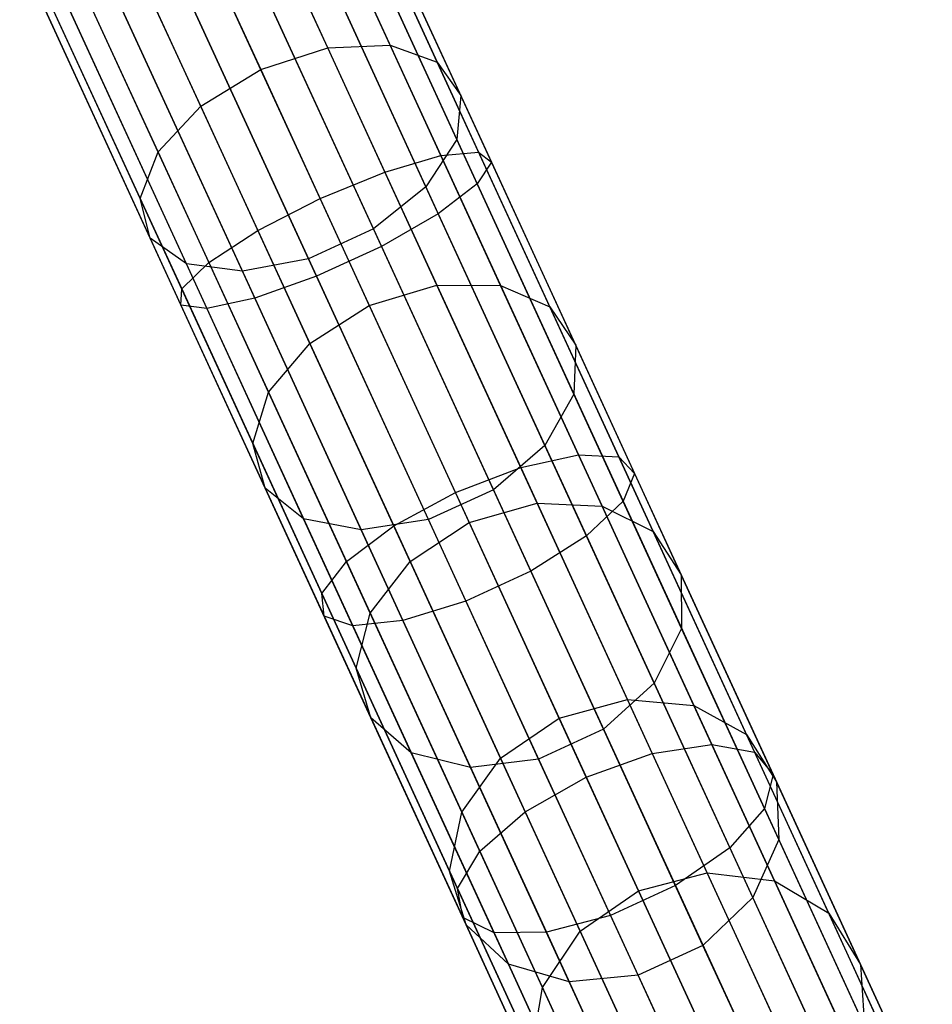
# Model space of a CAD drawing. Extents: x -189 to 189, y -189 to 189.
# Tile 328 of 591: x 70.32 to 75.63, y -161.26 to -155.53. Entities that reach past the tile are written whole.
import ezdxf

# ---------------------------------------------------------------- set-up
doc = ezdxf.new("R2010")
doc.units = 0
doc.header["$LTSCALE"] = 25.4
doc.layers.get('0').update_dxf_attribs({"linetype": 'CONTINUOUS'})

# ---------------------------------------------------------------- blocks, each defined once
blk = doc.blocks.new('CAMELEON-KENAI-C-12244_STL')
at = {"color": 0}
for p, q in [((72.4733, -155.6833, -155.4502), (71.7845, -154.1861, -156.4614)), ((72.4733, -155.6833, -155.4502), (71.7845, -154.1861, -156.4614)), ((72.11, -155.6984, -155.2485), (71.4299, -154.2202, -156.2469)), ((72.11, -155.6984, -155.2485), (71.4299, -154.2202, -156.2469)), ((72.7472, -155.7812, -155.7473), (72.0456, -154.2561, -156.7774)), ((72.7472, -155.7812, -155.7473), (72.0456, -154.2561, -156.7774)), ((71.043, -154.3525, -156.1711), (71.7201, -155.824, -155.1772)), ((71.043, -154.3525, -156.1711), (71.7201, -155.824, -155.1772)), ((72.8844, -155.9753, -156.0885), (72.168, -154.4182, -157.1402)), ((72.8844, -155.9753, -156.0885), (72.168, -154.4182, -157.1402)), ((72.1549, -154.4937, -9.9124), (72.9884, -156.3055, -10.2216)), ((72.1549, -154.4937, -9.9124), (72.9884, -156.3055, -10.2216)), ((71.371, -156.0384, -155.2485), (70.6909, -154.5602, -156.2469)), ((71.371, -156.0384, -155.2485), (70.6909, -154.5602, -156.2469)), ((71.9506, -154.5471, -10.2707), (72.7689, -156.3257, -10.5742)), ((71.9506, -154.5471, -10.2707), (72.7689, -156.3257, -10.5742)), ((72.212, -154.5139, -9.5011), (73.0631, -156.3638, -9.8167)), ((72.212, -154.5139, -9.5011), (73.0631, -156.3638, -9.8167)), ((72.1122, -154.6044, -9.1077), (72.98, -156.4907, -9.4296)), ((72.1122, -154.6044, -9.1077), (72.98, -156.4907, -9.4296)), ((71.6345, -154.6649, -10.5138), (72.4425, -156.4211, -10.8135)), ((71.6345, -154.6649, -10.5138), (72.4425, -156.4211, -10.8135)), ((72.861, -156.232, -156.4148), (72.1305, -154.6442, -157.4872)), ((72.861, -156.232, -156.4148), (72.1305, -154.6442, -157.4872)), ((71.8727, -154.7495, -8.8003), (72.7536, -156.6641, -9.127)), ((71.8727, -154.7495, -8.8003), (72.7536, -156.6641, -9.127)), ((71.1231, -156.3045, -155.4502), (70.4343, -154.8073, -156.4614)), ((71.1231, -156.3045, -155.4502), (70.4343, -154.8073, -156.4614)), ((72.0656, -156.5751, -10.8981), (71.2613, -154.8269, -10.5998)), ((72.0656, -156.5751, -10.8981), (71.2613, -154.8269, -10.5998)), ((72.6812, -156.5069, -156.6698), (71.9397, -154.8952, -157.7584)), ((72.6812, -156.5069, -156.6698), (71.9397, -154.8952, -157.7584)), ((71.5348, -154.924, -8.632), (72.4229, -156.8542, -8.9614)), ((71.5348, -154.924, -8.632), (72.4229, -156.8542, -8.9614)), ((70.8955, -155.0049, -10.5138), (71.7035, -156.7611, -10.8135)), ((70.8955, -155.0049, -10.5138), (71.7035, -156.7611, -10.8135)), ((71.0192, -156.5762, -155.7473), (70.3176, -155.0511, -156.7774)), ((71.0192, -156.5762, -155.7473), (70.3176, -155.0511, -156.7774)), ((71.1571, -155.0977, -8.632), (72.0451, -157.028, -8.9614)), ((71.1571, -155.0977, -8.632), (72.0451, -157.028, -8.9614)), ((72.376, -156.7524, -156.8094), (71.6285, -155.1277, -157.9068)), ((72.376, -156.7524, -156.8094), (71.6285, -155.1277, -157.9068)), ((70.6003, -155.1683, -10.2707), (71.4187, -156.9469, -10.5742)), ((70.6003, -155.1683, -10.2707), (71.4187, -156.9469, -10.5742)), ((71.0774, -156.8066, -156.0885), (70.361, -155.2495, -157.1402)), ((71.0774, -156.8066, -156.0885), (70.361, -155.2495, -157.1402)), ((70.8047, -155.2408, -8.8003), (71.6856, -157.1555, -9.127)), ((70.8047, -155.2408, -8.8003), (71.6856, -157.1555, -9.127)), ((70.4269, -155.2887, -9.9124), (71.2604, -157.1005, -10.2216)), ((70.4269, -155.2887, -9.9124), (71.2604, -157.1005, -10.2216)), ((71.9983, -156.9262, -156.8094), (71.2508, -155.3015, -157.9068)), ((71.9983, -156.9262, -156.8094), (71.2508, -155.3015, -157.9068)), ((70.4051, -155.3453, -9.5011), (71.2561, -157.1951, -9.8167)), ((70.4051, -155.3453, -9.5011), (71.2561, -157.1951, -9.8167)), ((70.5387, -155.3283, -9.1077), (71.4065, -157.2146, -9.4296)), ((70.5387, -155.3283, -9.1077), (71.4065, -157.2146, -9.4296)), ((71.2875, -156.9559, -156.4148), (70.557, -155.3682, -157.4872)), ((71.2875, -156.9559, -156.4148), (70.557, -155.3682, -157.4872)), ((71.6133, -156.9982, -156.6698), (70.8718, -155.3865, -157.7584)), ((71.6133, -156.9982, -156.6698), (70.8718, -155.3865, -157.7584)), ((71.7201, -155.824, -155.1772), (72.11, -155.6984, -155.2485)), ((71.7201, -155.824, -155.1772), (72.11, -155.6984, -155.2485)), ((72.11, -155.6984, -155.2485), (72.4733, -155.6833, -155.4502)), ((72.11, -155.6984, -155.2485), (72.4733, -155.6833, -155.4502)), ((72.745, -157.0787, -154.0925), (72.11, -155.6984, -155.2485)), ((72.745, -157.0787, -154.0925), (72.11, -155.6984, -155.2485)), ((72.4733, -155.6833, -155.4502), (72.7472, -155.7812, -155.7473)), ((73.1165, -157.0812, -154.2793), (72.4733, -155.6833, -155.4502)), ((73.1165, -157.0812, -154.2793), (72.4733, -155.6833, -155.4502)), ((72.4733, -155.6833, -155.4502), (72.7472, -155.7812, -155.7473)), ((72.7472, -155.7812, -155.7473), (72.8844, -155.9753, -156.0885)), ((73.4024, -157.2051, -154.5547), (72.7472, -155.7812, -155.7473)), ((73.4024, -157.2051, -154.5547), (72.7472, -155.7812, -155.7473)), ((72.7472, -155.7812, -155.7473), (72.8844, -155.9753, -156.0885)), ((71.371, -156.0384, -155.2485), (71.7201, -155.824, -155.1772)), ((71.371, -156.0384, -155.2485), (71.7201, -155.824, -155.1772)), ((71.7201, -155.824, -155.1772), (72.3522, -157.198, -154.0264)), ((71.7201, -155.824, -155.1772), (72.3522, -157.198, -154.0264)), ((72.8844, -155.9753, -156.0885), (72.861, -156.232, -156.4148)), ((72.8844, -155.9753, -156.0885), (72.861, -156.232, -156.4148)), ((73.5532, -157.4291, -154.8708), (72.8844, -155.9753, -156.0885)), ((73.5532, -157.4291, -154.8708), (72.8844, -155.9753, -156.0885)), ((71.1231, -156.3045, -155.4502), (71.371, -156.0384, -155.2485)), ((71.1231, -156.3045, -155.4502), (71.371, -156.0384, -155.2485)), ((72.006, -157.4187, -154.0925), (71.371, -156.0384, -155.2485)), ((72.006, -157.4187, -154.0925), (71.371, -156.0384, -155.2485)), ((72.861, -156.232, -156.4148), (72.6812, -156.5069, -156.6698)), ((72.861, -156.232, -156.4148), (72.6812, -156.5069, -156.6698)), ((73.5431, -157.7144, -155.1732), (72.861, -156.232, -156.4148)), ((73.5431, -157.7144, -155.1732), (72.861, -156.232, -156.4148)), ((71.0192, -156.5762, -155.7473), (71.1231, -156.3045, -155.4502)), ((71.0192, -156.5762, -155.7473), (71.1231, -156.3045, -155.4502)), ((71.7662, -157.7024, -154.2793), (71.1231, -156.3045, -155.4502)), ((71.7662, -157.7024, -154.2793), (71.1231, -156.3045, -155.4502)), ((72.4425, -156.4211, -10.8135), (72.7689, -156.3257, -10.5742)), ((72.4425, -156.4211, -10.8135), (72.7689, -156.3257, -10.5742)), ((72.7689, -156.3257, -10.5742), (72.9884, -156.3055, -10.2216)), ((72.7689, -156.3257, -10.5742), (72.9884, -156.3055, -10.2216)), ((72.7689, -156.3257, -10.5742), (73.5699, -158.0668, -11.0766)), ((72.7689, -156.3257, -10.5742), (73.5699, -158.0668, -11.0766)), ((72.9884, -156.3055, -10.2216), (73.8044, -158.079, -10.7333)), ((72.9884, -156.3055, -10.2216), (73.8044, -158.079, -10.7333)), ((72.9884, -156.3055, -10.2216), (73.0631, -156.3638, -9.8167)), ((72.9884, -156.3055, -10.2216), (73.0631, -156.3638, -9.8167)), ((73.0631, -156.3638, -9.8167), (72.98, -156.4907, -9.4296)), ((73.0631, -156.3638, -9.8167), (72.98, -156.4907, -9.4296)), ((73.0631, -156.3638, -9.8167), (73.8962, -158.1746, -10.3392)), ((73.0631, -156.3638, -9.8167), (73.8962, -158.1746, -10.3392)), ((72.0656, -156.5751, -10.8981), (72.4425, -156.4211, -10.8135)), ((72.0656, -156.5751, -10.8981), (72.4425, -156.4211, -10.8135)), ((72.4425, -156.4211, -10.8135), (73.2334, -158.1402, -11.3095)), ((72.4425, -156.4211, -10.8135), (73.2334, -158.1402, -11.3095)), ((72.6812, -156.5069, -156.6698), (72.376, -156.7524, -156.8094)), ((72.6812, -156.5069, -156.6698), (72.376, -156.7524, -156.8094)), ((73.3735, -158.0117, -155.4095), (72.6812, -156.5069, -156.6698)), ((73.3735, -158.0117, -155.4095), (72.6812, -156.5069, -156.6698)), ((72.98, -156.4907, -9.4296), (72.7536, -156.6641, -9.127)), ((72.98, -156.4907, -9.4296), (72.7536, -156.6641, -9.127)), ((72.98, -156.4907, -9.4296), (73.8295, -158.3371, -9.9623)), ((72.98, -156.4907, -9.4296), (73.8295, -158.3371, -9.9623)), ((71.0774, -156.8066, -156.0885), (71.0192, -156.5762, -155.7473)), ((71.6743, -158.0002, -154.5547), (71.0192, -156.5762, -155.7473)), ((71.0774, -156.8066, -156.0885), (71.0192, -156.5762, -155.7473)), ((71.6743, -158.0002, -154.5547), (71.0192, -156.5762, -155.7473)), ((71.7035, -156.7611, -10.8135), (72.0656, -156.5751, -10.8981)), ((71.7035, -156.7611, -10.8135), (72.0656, -156.5751, -10.8981)), ((72.8529, -158.2864, -11.3919), (72.0656, -156.5751, -10.8981)), ((72.8529, -158.2864, -11.3919), (72.0656, -156.5751, -10.8981)), ((72.7536, -156.6641, -9.127), (72.4229, -156.8542, -8.9614)), ((72.7536, -156.6641, -9.127), (72.4229, -156.8542, -8.9614)), ((72.7536, -156.6641, -9.127), (73.6159, -158.5384, -9.6678)), ((72.7536, -156.6641, -9.127), (73.6159, -158.5384, -9.6678)), ((71.4187, -156.9469, -10.5742), (71.7035, -156.7611, -10.8135)), ((71.4187, -156.9469, -10.5742), (71.7035, -156.7611, -10.8135)), ((71.7035, -156.7611, -10.8135), (72.4944, -158.4802, -11.3095)), ((71.7035, -156.7611, -10.8135), (72.4944, -158.4802, -11.3095)), ((72.376, -156.7524, -156.8094), (71.9983, -156.9262, -156.8094)), ((72.376, -156.7524, -156.8094), (71.9983, -156.9262, -156.8094)), ((73.074, -158.2695, -155.5388), (72.376, -156.7524, -156.8094)), ((73.074, -158.2695, -155.5388), (72.376, -156.7524, -156.8094)), ((71.2875, -156.9559, -156.4148), (71.0774, -156.8066, -156.0885)), ((71.7463, -158.2605, -154.8708), (71.0774, -156.8066, -156.0885)), ((71.2875, -156.9559, -156.4148), (71.0774, -156.8066, -156.0885)), ((71.7463, -158.2605, -154.8708), (71.0774, -156.8066, -156.0885)), ((72.4229, -156.8542, -8.9614), (72.0451, -157.028, -8.9614)), ((72.4229, -156.8542, -8.9614), (72.0451, -157.028, -8.9614)), ((72.4229, -156.8542, -8.9614), (73.2922, -158.7437, -9.5066)), ((72.4229, -156.8542, -8.9614), (73.2922, -158.7437, -9.5066)), ((71.2604, -157.1005, -10.2216), (71.4187, -156.9469, -10.5742)), ((71.2604, -157.1005, -10.2216), (71.4187, -156.9469, -10.5742)), ((71.6133, -156.9982, -156.6698), (71.2875, -156.9559, -156.4148)), ((71.9695, -158.4383, -155.1732), (71.2875, -156.9559, -156.4148)), ((71.6133, -156.9982, -156.6698), (71.2875, -156.9559, -156.4148)), ((71.9695, -158.4383, -155.1732), (71.2875, -156.9559, -156.4148)), ((71.4187, -156.9469, -10.5742), (72.2197, -158.6881, -11.0766)), ((71.4187, -156.9469, -10.5742), (72.2197, -158.6881, -11.0766)), ((71.9983, -156.9262, -156.8094), (71.6133, -156.9982, -156.6698)), ((71.9983, -156.9262, -156.8094), (71.6133, -156.9982, -156.6698)), ((72.6962, -158.4433, -155.5388), (71.9983, -156.9262, -156.8094)), ((72.6962, -158.4433, -155.5388), (71.9983, -156.9262, -156.8094)), ((72.3056, -158.503, -155.4095), (71.6133, -156.9982, -156.6698)), ((72.3056, -158.503, -155.4095), (71.6133, -156.9982, -156.6698)), ((72.0451, -157.028, -8.9614), (71.6856, -157.1555, -9.127)), ((72.0451, -157.028, -8.9614), (71.6856, -157.1555, -9.127)), ((72.0451, -157.028, -8.9614), (72.9144, -158.9175, -9.5066)), ((72.0451, -157.028, -8.9614), (72.9144, -158.9175, -9.5066)), ((72.3522, -157.198, -154.0264), (72.745, -157.0787, -154.0925)), ((72.3522, -157.198, -154.0264), (72.745, -157.0787, -154.0925)), ((72.745, -157.0787, -154.0925), (73.1165, -157.0812, -154.2793)), ((73.3286, -158.3471, -152.7905), (72.745, -157.0787, -154.0925)), ((73.3286, -158.3471, -152.7905), (72.745, -157.0787, -154.0925)), ((72.745, -157.0787, -154.0925), (73.1165, -157.0812, -154.2793)), ((73.1165, -157.0812, -154.2793), (73.4024, -157.2051, -154.5547)), ((73.7075, -158.3658, -152.9607), (73.1165, -157.0812, -154.2793)), ((73.7075, -158.3658, -152.9607), (73.1165, -157.0812, -154.2793)), ((73.1165, -157.0812, -154.2793), (73.4024, -157.2051, -154.5547)), ((71.2561, -157.1951, -9.8167), (71.2604, -157.1005, -10.2216)), ((71.2561, -157.1951, -9.8167), (71.2604, -157.1005, -10.2216)), ((71.2604, -157.1005, -10.2216), (72.0764, -158.874, -10.7333)), ((71.2604, -157.1005, -10.2216), (72.0764, -158.874, -10.7333)), ((71.4065, -157.2146, -9.4296), (71.2561, -157.1951, -9.8167)), ((71.2561, -157.1951, -9.8167), (72.0892, -159.0059, -10.3392)), ((71.2561, -157.1951, -9.8167), (72.0892, -159.0059, -10.3392)), ((71.4065, -157.2146, -9.4296), (71.2561, -157.1951, -9.8167)), ((71.6856, -157.1555, -9.127), (71.4065, -157.2146, -9.4296)), ((71.6856, -157.1555, -9.127), (71.4065, -157.2146, -9.4296)), ((71.6856, -157.1555, -9.127), (72.5479, -159.0297, -9.6678)), ((71.6856, -157.1555, -9.127), (72.5479, -159.0297, -9.6678)), ((71.4065, -157.2146, -9.4296), (72.256, -159.061, -9.9623)), ((71.4065, -157.2146, -9.4296), (72.256, -159.061, -9.9623)), ((72.006, -157.4187, -154.0925), (72.3522, -157.198, -154.0264)), ((72.006, -157.4187, -154.0925), (72.3522, -157.198, -154.0264)), ((72.3522, -157.198, -154.0264), (72.9331, -158.4607, -152.7303)), ((72.3522, -157.198, -154.0264), (72.9331, -158.4607, -152.7303)), ((73.4024, -157.2051, -154.5547), (73.5532, -157.4291, -154.8708)), ((74.0044, -158.5137, -153.2114), (73.4024, -157.2051, -154.5547)), ((74.0044, -158.5137, -153.2114), (73.4024, -157.2051, -154.5547)), ((73.4024, -157.2051, -154.5547), (73.5532, -157.4291, -154.8708)), ((71.7662, -157.7024, -154.2793), (72.006, -157.4187, -154.0925)), ((71.7662, -157.7024, -154.2793), (72.006, -157.4187, -154.0925)), ((72.5895, -158.6871, -152.7905), (72.006, -157.4187, -154.0925)), ((72.5895, -158.6871, -152.7905), (72.006, -157.4187, -154.0925)), ((73.5532, -157.4291, -154.8708), (73.5431, -157.7144, -155.1732)), ((73.5532, -157.4291, -154.8708), (73.5431, -157.7144, -155.1732)), ((74.1679, -158.7652, -153.4994), (73.5532, -157.4291, -154.8708)), ((74.1679, -158.7652, -153.4994), (73.5532, -157.4291, -154.8708)), ((71.6743, -158.0002, -154.5547), (71.7662, -157.7024, -154.2793)), ((71.6743, -158.0002, -154.5547), (71.7662, -157.7024, -154.2793)), ((72.3573, -158.987, -152.9607), (71.7662, -157.7024, -154.2793)), ((72.3573, -158.987, -152.9607), (71.7662, -157.7024, -154.2793)), ((73.5431, -157.7144, -155.1732), (73.3735, -158.0117, -155.4095)), ((73.5431, -157.7144, -155.1732), (73.3735, -158.0117, -155.4095)), ((74.1698, -159.0768, -153.7748), (73.5431, -157.7144, -155.1732)), ((74.1698, -159.0768, -153.7748), (73.5431, -157.7144, -155.1732)), ((71.7463, -158.2605, -154.8708), (71.6743, -158.0002, -154.5547)), ((72.2764, -159.3087, -153.2114), (71.6743, -158.0002, -154.5547)), ((71.7463, -158.2605, -154.8708), (71.6743, -158.0002, -154.5547)), ((72.2764, -159.3087, -153.2114), (71.6743, -158.0002, -154.5547)), ((73.3735, -158.0117, -155.4095), (73.074, -158.2695, -155.5388)), ((73.3735, -158.0117, -155.4095), (73.074, -158.2695, -155.5388)), ((74.0098, -159.3946, -153.99), (73.3735, -158.0117, -155.4095)), ((74.0098, -159.3946, -153.99), (73.3735, -158.0117, -155.4095)), ((73.2334, -158.1402, -11.3095), (73.5699, -158.0668, -11.0766)), ((73.2334, -158.1402, -11.3095), (73.5699, -158.0668, -11.0766)), ((73.5699, -158.0668, -11.0766), (74.3453, -159.7521, -11.7724)), ((73.5699, -158.0668, -11.0766), (74.3453, -159.7521, -11.7724)), ((73.5699, -158.0668, -11.0766), (73.8044, -158.079, -10.7333)), ((73.5699, -158.0668, -11.0766), (73.8044, -158.079, -10.7333)), ((73.8044, -158.079, -10.7333), (74.5942, -159.7957, -11.4422)), ((73.8044, -158.079, -10.7333), (74.5942, -159.7957, -11.4422)), ((73.8044, -158.079, -10.7333), (73.8962, -158.1746, -10.3392)), ((73.8044, -158.079, -10.7333), (73.8962, -158.1746, -10.3392)), ((72.8529, -158.2864, -11.3919), (73.2334, -158.1402, -11.3095)), ((72.8529, -158.2864, -11.3919), (73.2334, -158.1402, -11.3095)), ((73.2334, -158.1402, -11.3095), (73.9989, -159.8042, -11.9966)), ((73.2334, -158.1402, -11.3095), (73.9989, -159.8042, -11.9966)), ((73.8962, -158.1746, -10.3392), (73.8295, -158.3371, -9.9623)), ((73.8962, -158.1746, -10.3392), (73.8295, -158.3371, -9.9623)), ((73.8962, -158.1746, -10.3392), (74.7026, -159.9273, -11.0629)), ((73.8962, -158.1746, -10.3392), (74.7026, -159.9273, -11.0629)), ((71.9695, -158.4383, -155.1732), (71.7463, -158.2605, -154.8708)), ((72.361, -159.5966, -153.4994), (71.7463, -158.2605, -154.8708)), ((71.9695, -158.4383, -155.1732), (71.7463, -158.2605, -154.8708)), ((72.361, -159.5966, -153.4994), (71.7463, -158.2605, -154.8708)), ((72.4944, -158.4802, -11.3095), (72.8529, -158.2864, -11.3919)), ((72.4944, -158.4802, -11.3095), (72.8529, -158.2864, -11.3919)), ((73.074, -158.2695, -155.5388), (72.6962, -158.4433, -155.5388)), ((73.074, -158.2695, -155.5388), (72.6962, -158.4433, -155.5388)), ((73.615, -159.9428, -12.0759), (72.8529, -158.2864, -11.3919)), ((73.615, -159.9428, -12.0759), (72.8529, -158.2864, -11.3919)), ((73.7154, -159.6636, -154.1077), (73.074, -158.2695, -155.5388)), ((73.7154, -159.6636, -154.1077), (73.074, -158.2695, -155.5388)), ((73.8295, -158.3371, -9.9623), (73.6159, -158.5384, -9.6678)), ((73.8295, -158.3371, -9.9623), (73.6159, -158.5384, -9.6678)), ((73.8295, -158.3371, -9.9623), (74.6518, -160.1243, -10.7003)), ((73.8295, -158.3371, -9.9623), (74.6518, -160.1243, -10.7003)), ((72.9331, -158.4607, -152.7303), (73.3286, -158.3471, -152.7905)), ((72.9331, -158.4607, -152.7303), (73.3286, -158.3471, -152.7905)), ((73.3286, -158.3471, -152.7905), (73.7075, -158.3658, -152.9607)), ((73.8548, -159.491, -151.3555), (73.3286, -158.3471, -152.7905)), ((73.8548, -159.491, -151.3555), (73.3286, -158.3471, -152.7905)), ((73.3286, -158.3471, -152.7905), (73.7075, -158.3658, -152.9607)), ((73.7075, -158.3658, -152.9607), (74.0044, -158.5137, -153.2114)), ((74.2405, -159.5244, -151.5073), (73.7075, -158.3658, -152.9607)), ((74.2405, -159.5244, -151.5073), (73.7075, -158.3658, -152.9607)), ((73.7075, -158.3658, -152.9607), (74.0044, -158.5137, -153.2114)), ((72.3056, -158.503, -155.4095), (71.9695, -158.4383, -155.1732)), ((72.5963, -159.8007, -153.7748), (71.9695, -158.4383, -155.1732)), ((72.3056, -158.503, -155.4095), (71.9695, -158.4383, -155.1732)), ((72.5963, -159.8007, -153.7748), (71.9695, -158.4383, -155.1732)), ((72.6962, -158.4433, -155.5388), (72.3056, -158.503, -155.4095)), ((72.6962, -158.4433, -155.5388), (72.3056, -158.503, -155.4095)), ((73.3376, -159.8374, -154.1077), (72.6962, -158.4433, -155.5388)), ((73.3376, -159.8374, -154.1077), (72.6962, -158.4433, -155.5388)), ((72.2197, -158.6881, -11.0766), (72.4944, -158.4802, -11.3095)), ((72.2197, -158.6881, -11.0766), (72.4944, -158.4802, -11.3095)), ((72.9418, -159.8859, -153.99), (72.3056, -158.503, -155.4095)), ((72.9418, -159.8859, -153.99), (72.3056, -158.503, -155.4095)), ((72.4944, -158.4802, -11.3095), (73.2599, -160.1442, -11.9966)), ((72.4944, -158.4802, -11.3095), (73.2599, -160.1442, -11.9966)), ((72.5895, -158.6871, -152.7905), (72.9331, -158.4607, -152.7303)), ((72.5895, -158.6871, -152.7905), (72.9331, -158.4607, -152.7303)), ((72.9331, -158.4607, -152.7303), (73.457, -159.5994, -151.3018)), ((72.9331, -158.4607, -152.7303), (73.457, -159.5994, -151.3018)), ((74.0044, -158.5137, -153.2114), (74.1679, -158.7652, -153.4994)), ((74.5474, -159.6939, -151.731), (74.0044, -158.5137, -153.2114)), ((74.5474, -159.6939, -151.731), (74.0044, -158.5137, -153.2114)), ((74.0044, -158.5137, -153.2114), (74.1679, -158.7652, -153.4994)), ((73.6159, -158.5384, -9.6678), (73.2922, -158.7437, -9.5066)), ((73.6159, -158.5384, -9.6678), (73.2922, -158.7437, -9.5066)), ((73.6159, -158.5384, -9.6678), (74.4505, -160.3525, -10.4169)), ((73.6159, -158.5384, -9.6678), (74.4505, -160.3525, -10.4169)), ((72.3573, -158.987, -152.9607), (72.5895, -158.6871, -152.7905)), ((72.3573, -158.987, -152.9607), (72.5895, -158.6871, -152.7905)), ((73.1158, -159.831, -151.3555), (72.5895, -158.6871, -152.7905)), ((73.1158, -159.831, -151.3555), (72.5895, -158.6871, -152.7905)), ((72.0764, -158.874, -10.7333), (72.2197, -158.6881, -11.0766)), ((72.0764, -158.874, -10.7333), (72.2197, -158.6881, -11.0766)), ((72.2197, -158.6881, -11.0766), (72.995, -160.3733, -11.7724)), ((72.2197, -158.6881, -11.0766), (72.995, -160.3733, -11.7724)), ((73.2922, -158.7437, -9.5066), (72.9144, -158.9175, -9.5066)), ((73.2922, -158.7437, -9.5066), (72.9144, -158.9175, -9.5066)), ((73.2922, -158.7437, -9.5066), (74.1336, -160.5725, -10.2618)), ((73.2922, -158.7437, -9.5066), (74.1336, -160.5725, -10.2618)), ((74.1679, -158.7652, -153.4994), (74.1698, -159.0768, -153.7748)), ((74.7223, -159.9702, -151.9879), (74.1679, -158.7652, -153.4994)), ((74.7223, -159.9702, -151.9879), (74.1679, -158.7652, -153.4994)), ((74.1679, -158.7652, -153.4994), (74.1698, -159.0768, -153.7748)), ((72.0892, -159.0059, -10.3392), (72.0764, -158.874, -10.7333)), ((72.0764, -158.874, -10.7333), (72.8662, -160.5907, -11.4422)), ((72.0764, -158.874, -10.7333), (72.8662, -160.5907, -11.4422)), ((72.0892, -159.0059, -10.3392), (72.0764, -158.874, -10.7333)), ((72.9144, -158.9175, -9.5066), (72.5479, -159.0297, -9.6678)), ((72.9144, -158.9175, -9.5066), (72.5479, -159.0297, -9.6678)), ((72.9144, -158.9175, -9.5066), (73.7558, -160.7463, -10.2618)), ((72.9144, -158.9175, -9.5066), (73.7558, -160.7463, -10.2618)), ((72.256, -159.061, -9.9623), (72.0892, -159.0059, -10.3392)), ((72.0892, -159.0059, -10.3392), (72.8956, -160.7586, -11.0629)), ((72.0892, -159.0059, -10.3392), (72.8956, -160.7586, -11.0629)), ((72.256, -159.061, -9.9623), (72.0892, -159.0059, -10.3392)), ((72.5479, -159.0297, -9.6678), (72.256, -159.061, -9.9623)), ((72.5479, -159.0297, -9.6678), (72.256, -159.061, -9.9623)), ((72.2764, -159.3087, -153.2114), (72.3573, -158.987, -152.9607)), ((72.2764, -159.3087, -153.2114), (72.3573, -158.987, -152.9607)), ((72.8903, -160.1456, -151.5073), (72.3573, -158.987, -152.9607)), ((72.8903, -160.1456, -151.5073), (72.3573, -158.987, -152.9607)), ((72.5479, -159.0297, -9.6678), (73.3825, -160.8438, -10.4169)), ((72.5479, -159.0297, -9.6678), (73.3825, -160.8438, -10.4169)), ((72.256, -159.061, -9.9623), (73.0782, -160.8482, -10.7003)), ((72.256, -159.061, -9.9623), (73.0782, -160.8482, -10.7003)), ((74.1698, -159.0768, -153.7748), (74.0098, -159.3946, -153.99)), ((74.1698, -159.0768, -153.7748), (74.0098, -159.3946, -153.99)), ((74.7351, -160.3054, -152.2335), (74.1698, -159.0768, -153.7748)), ((74.7351, -160.3054, -152.2335), (74.1698, -159.0768, -153.7748)), ((72.361, -159.5966, -153.4994), (72.2764, -159.3087, -153.2114)), ((72.8194, -160.4889, -151.731), (72.2764, -159.3087, -153.2114)), ((72.361, -159.5966, -153.4994), (72.2764, -159.3087, -153.2114)), ((72.8194, -160.4889, -151.731), (72.2764, -159.3087, -153.2114)), ((74.0098, -159.3946, -153.99), (73.7154, -159.6636, -154.1077)), ((74.0098, -159.3946, -153.99), (73.7154, -159.6636, -154.1077)), ((74.5835, -160.6417, -152.4255), (74.0098, -159.3946, -153.99)), ((74.5835, -160.6417, -152.4255), (74.0098, -159.3946, -153.99)), ((73.457, -159.5994, -151.3018), (73.8548, -159.491, -151.3555)), ((73.457, -159.5994, -151.3018), (73.8548, -159.491, -151.3555)), ((73.8548, -159.491, -151.3555), (74.2405, -159.5244, -151.5073)), ((74.3186, -160.499, -149.8019), (73.8548, -159.491, -151.3555)), ((74.3186, -160.499, -149.8019), (73.8548, -159.491, -151.3555)), ((73.8548, -159.491, -151.3555), (74.2405, -159.5244, -151.5073)), ((74.2405, -159.5244, -151.5073), (74.5474, -159.6939, -151.731)), ((74.7102, -160.5453, -149.9339), (74.2405, -159.5244, -151.5073)), ((74.7102, -160.5453, -149.9339), (74.2405, -159.5244, -151.5073)), ((74.2405, -159.5244, -151.5073), (74.5474, -159.6939, -151.731)), ((72.5963, -159.8007, -153.7748), (72.361, -159.5966, -153.4994)), ((72.9153, -160.8015, -151.9879), (72.361, -159.5966, -153.4994)), ((72.5963, -159.8007, -153.7748), (72.361, -159.5966, -153.4994)), ((72.9153, -160.8015, -151.9879), (72.361, -159.5966, -153.4994)), ((73.1158, -159.831, -151.3555), (73.457, -159.5994, -151.3018)), ((73.1158, -159.831, -151.3555), (73.457, -159.5994, -151.3018)), ((73.457, -159.5994, -151.3018), (73.9187, -160.6028, -149.7553)), ((73.457, -159.5994, -151.3018), (73.9187, -160.6028, -149.7553)), ((73.7154, -159.6636, -154.1077), (73.3376, -159.8374, -154.1077)), ((73.7154, -159.6636, -154.1077), (73.3376, -159.8374, -154.1077)), ((74.2938, -160.9209, -152.5305), (73.7154, -159.6636, -154.1077)), ((74.2938, -160.9209, -152.5305), (73.7154, -159.6636, -154.1077)), ((74.5474, -159.6939, -151.731), (74.7223, -159.9702, -151.9879)), ((75.0258, -160.7338, -150.1282), (74.5474, -159.6939, -151.731)), ((75.0258, -160.7338, -150.1282), (74.5474, -159.6939, -151.731)), ((74.5474, -159.6939, -151.731), (74.7223, -159.9702, -151.9879)), ((73.9989, -159.8042, -11.9966), (74.3453, -159.7521, -11.7724)), ((73.9989, -159.8042, -11.9966), (74.3453, -159.7521, -11.7724)), ((74.3453, -159.7521, -11.7724), (75.0868, -161.3638, -12.6545)), ((74.3453, -159.7521, -11.7724), (75.0868, -161.3638, -12.6545)), ((74.3453, -159.7521, -11.7724), (74.5942, -159.7957, -11.4422)), ((74.3453, -159.7521, -11.7724), (74.5942, -159.7957, -11.4422)), ((72.9418, -159.8859, -153.99), (72.5963, -159.8007, -153.7748)), ((73.1616, -161.0293, -152.2335), (72.5963, -159.8007, -153.7748)), ((72.9418, -159.8859, -153.99), (72.5963, -159.8007, -153.7748)), ((73.1616, -161.0293, -152.2335), (72.5963, -159.8007, -153.7748)), ((72.8903, -160.1456, -151.5073), (73.1158, -159.831, -151.3555)), ((72.8903, -160.1456, -151.5073), (73.1158, -159.831, -151.3555)), ((73.5796, -160.839, -149.8019), (73.1158, -159.831, -151.3555)), ((73.5796, -160.839, -149.8019), (73.1158, -159.831, -151.3555)), ((73.615, -159.9428, -12.0759), (73.9989, -159.8042, -11.9966)), ((73.615, -159.9428, -12.0759), (73.9989, -159.8042, -11.9966)), ((73.9989, -159.8042, -11.9966), (74.731, -161.3955, -12.8675)), ((73.9989, -159.8042, -11.9966), (74.731, -161.3955, -12.8675)), ((74.5942, -159.7957, -11.4422), (75.3495, -161.4374, -12.3407)), ((74.5942, -159.7957, -11.4422), (75.3495, -161.4374, -12.3407)), ((74.5942, -159.7957, -11.4422), (74.7026, -159.9273, -11.0629)), ((74.5942, -159.7957, -11.4422), (74.7026, -159.9273, -11.0629)), ((73.3376, -159.8374, -154.1077), (72.9418, -159.8859, -153.99)), ((73.3376, -159.8374, -154.1077), (72.9418, -159.8859, -153.99)), ((73.5156, -161.1331, -152.4255), (72.9418, -159.8859, -153.99)), ((73.5156, -161.1331, -152.4255), (72.9418, -159.8859, -153.99)), ((73.9161, -161.0947, -152.5305), (73.3376, -159.8374, -154.1077)), ((73.9161, -161.0947, -152.5305), (73.3376, -159.8374, -154.1077)), ((73.2599, -160.1442, -11.9966), (73.615, -159.9428, -12.0759)), ((73.2599, -160.1442, -11.9966), (73.615, -159.9428, -12.0759)), ((74.3438, -161.5269, -12.9429), (73.615, -159.9428, -12.0759)), ((74.3438, -161.5269, -12.9429), (73.615, -159.9428, -12.0759)), ((74.7026, -159.9273, -11.0629), (74.6518, -160.1243, -10.7003)), ((74.7026, -159.9273, -11.0629), (74.6518, -160.1243, -10.7003)), ((74.7026, -159.9273, -11.0629), (75.4738, -161.6035, -11.9804)), ((74.7026, -159.9273, -11.0629), (75.4738, -161.6035, -11.9804)), ((74.7223, -159.9702, -151.9879), (74.7351, -160.3054, -152.2335)), ((75.2108, -161.0319, -150.3514), (74.7223, -159.9702, -151.9879)), ((75.2108, -161.0319, -150.3514), (74.7223, -159.9702, -151.9879)), ((74.7223, -159.9702, -151.9879), (74.7351, -160.3054, -152.2335)), ((72.8194, -160.4889, -151.731), (72.8903, -160.1456, -151.5073)), ((72.8194, -160.4889, -151.731), (72.8903, -160.1456, -151.5073)), ((73.36, -161.1665, -149.9339), (72.8903, -160.1456, -151.5073)), ((73.36, -161.1665, -149.9339), (72.8903, -160.1456, -151.5073)), ((72.995, -160.3733, -11.7724), (73.2599, -160.1442, -11.9966)), ((72.995, -160.3733, -11.7724), (73.2599, -160.1442, -11.9966)), ((73.2599, -160.1442, -11.9966), (73.992, -161.7355, -12.8675)), ((73.2599, -160.1442, -11.9966), (73.992, -161.7355, -12.8675)), ((74.6518, -160.1243, -10.7003), (74.4505, -160.3525, -10.4169)), ((74.6518, -160.1243, -10.7003), (74.4505, -160.3525, -10.4169)), ((74.6518, -160.1243, -10.7003), (75.4381, -161.8334, -11.6357)), ((74.6518, -160.1243, -10.7003), (75.4381, -161.8334, -11.6357)), ((74.7351, -160.3054, -152.2335), (74.5835, -160.6417, -152.4255)), ((74.7351, -160.3054, -152.2335), (74.5835, -160.6417, -152.4255)), ((75.2332, -161.388, -150.5649), (74.7351, -160.3054, -152.2335)), ((75.2332, -161.388, -150.5649), (74.7351, -160.3054, -152.2335)), ((72.8662, -160.5907, -11.4422), (72.995, -160.3733, -11.7724)), ((72.8662, -160.5907, -11.4422), (72.995, -160.3733, -11.7724)), ((72.995, -160.3733, -11.7724), (73.7365, -161.985, -12.6545)), ((72.995, -160.3733, -11.7724), (73.7365, -161.985, -12.6545)), ((74.4505, -160.3525, -10.4169), (74.1336, -160.5725, -10.2618)), ((74.4505, -160.3525, -10.4169), (74.1336, -160.5725, -10.2618)), ((74.4505, -160.3525, -10.4169), (75.2487, -162.0874, -11.3664)), ((74.4505, -160.3525, -10.4169), (75.2487, -162.0874, -11.3664)), ((72.9153, -160.8015, -151.9879), (72.8194, -160.4889, -151.731)), ((73.2978, -161.5288, -150.1282), (72.8194, -160.4889, -151.731)), ((72.9153, -160.8015, -151.9879), (72.8194, -160.4889, -151.731)), ((73.2978, -161.5288, -150.1282), (72.8194, -160.4889, -151.731)), ((73.9187, -160.6028, -149.7553), (74.3186, -160.499, -149.8019)), ((73.9187, -160.6028, -149.7553), (74.3186, -160.499, -149.8019)), ((74.3186, -160.499, -149.8019), (74.7102, -160.5453, -149.9339)), ((74.7151, -161.3609, -148.1453), (74.3186, -160.499, -149.8019)), ((74.7151, -161.3609, -148.1453), (74.3186, -160.499, -149.8019)), ((74.3186, -160.499, -149.8019), (74.7102, -160.5453, -149.9339)), ((74.1336, -160.5725, -10.2618), (73.7558, -160.7463, -10.2618)), ((74.1336, -160.5725, -10.2618), (73.7558, -160.7463, -10.2618)), ((74.1336, -160.5725, -10.2618), (74.9383, -162.3216, -11.2191)), ((74.1336, -160.5725, -10.2618), (74.9383, -162.3216, -11.2191)), ((74.7102, -160.5453, -149.9339), (75.0258, -160.7338, -150.1282)), ((75.1118, -161.4182, -148.256), (74.7102, -160.5453, -149.9339)), ((75.1118, -161.4182, -148.256), (74.7102, -160.5453, -149.9339)), ((74.7102, -160.5453, -149.9339), (75.0258, -160.7338, -150.1282)), ((72.8956, -160.7586, -11.0629), (72.8662, -160.5907, -11.4422)), ((72.8662, -160.5907, -11.4422), (73.6215, -162.2324, -12.3407)), ((72.8662, -160.5907, -11.4422), (73.6215, -162.2324, -12.3407)), ((72.8956, -160.7586, -11.0629), (72.8662, -160.5907, -11.4422)), ((73.5796, -160.839, -149.8019), (73.9187, -160.6028, -149.7553)), ((73.5796, -160.839, -149.8019), (73.9187, -160.6028, -149.7553)), ((73.9187, -160.6028, -149.7553), (74.3134, -161.4609, -148.1061)), ((73.9187, -160.6028, -149.7553), (74.3134, -161.4609, -148.1061)), ((74.5835, -160.6417, -152.4255), (74.2938, -160.9209, -152.5305)), ((74.5835, -160.6417, -152.4255), (74.2938, -160.9209, -152.5305)), ((75.0891, -161.7406, -150.7317), (74.5835, -160.6417, -152.4255)), ((75.0891, -161.7406, -150.7317), (74.5835, -160.6417, -152.4255)), ((73.7558, -160.7463, -10.2618), (73.3825, -160.8438, -10.4169)), ((73.7558, -160.7463, -10.2618), (73.3825, -160.8438, -10.4169)), ((73.7558, -160.7463, -10.2618), (74.5605, -162.4954, -11.2191)), ((73.7558, -160.7463, -10.2618), (74.5605, -162.4954, -11.2191)), ((75.0258, -160.7338, -150.1282), (75.2108, -161.0319, -150.3514)), ((75.4349, -161.623, -148.4191), (75.0258, -160.7338, -150.1282)), ((75.4349, -161.623, -148.4191), (75.0258, -160.7338, -150.1282)), ((75.0258, -160.7338, -150.1282), (75.2108, -161.0319, -150.3514)), ((73.0782, -160.8482, -10.7003), (72.8956, -160.7586, -11.0629)), ((72.8956, -160.7586, -11.0629), (73.6668, -162.4348, -11.9804)), ((72.8956, -160.7586, -11.0629), (73.6668, -162.4348, -11.9804)), ((73.0782, -160.8482, -10.7003), (72.8956, -160.7586, -11.0629)), ((73.1616, -161.0293, -152.2335), (72.9153, -160.8015, -151.9879)), ((73.4038, -161.8632, -150.3514), (72.9153, -160.8015, -151.9879)), ((73.1616, -161.0293, -152.2335), (72.9153, -160.8015, -151.9879)), ((73.4038, -161.8632, -150.3514), (72.9153, -160.8015, -151.9879)), ((73.3825, -160.8438, -10.4169), (73.0782, -160.8482, -10.7003)), ((73.3825, -160.8438, -10.4169), (73.0782, -160.8482, -10.7003)), ((73.0782, -160.8482, -10.7003), (73.8646, -162.5574, -11.6357)), ((73.0782, -160.8482, -10.7003), (73.8646, -162.5574, -11.6357)), ((73.36, -161.1665, -149.9339), (73.5796, -160.839, -149.8019)), ((73.36, -161.1665, -149.9339), (73.5796, -160.839, -149.8019)), ((73.3825, -160.8438, -10.4169), (74.1807, -162.5788, -11.3664)), ((73.3825, -160.8438, -10.4169), (74.1807, -162.5788, -11.3664)), ((73.9761, -161.7009, -148.1453), (73.5796, -160.839, -149.8019)), ((73.9761, -161.7009, -148.1453), (73.5796, -160.839, -149.8019)), ((74.2938, -160.9209, -152.5305), (73.9161, -161.0947, -152.5305)), ((74.2938, -160.9209, -152.5305), (73.9161, -161.0947, -152.5305)), ((74.8036, -162.0288, -150.823), (74.2938, -160.9209, -152.5305)), ((74.8036, -162.0288, -150.823), (74.2938, -160.9209, -152.5305)), ((73.5156, -161.1331, -152.4255), (73.1616, -161.0293, -152.2335)), ((73.6597, -162.112, -150.5649), (73.1616, -161.0293, -152.2335)), ((73.5156, -161.1331, -152.4255), (73.1616, -161.0293, -152.2335)), ((73.6597, -162.112, -150.5649), (73.1616, -161.0293, -152.2335)), ((75.2108, -161.0319, -150.3514), (75.2332, -161.388, -150.5649)), ((75.6285, -161.9398, -148.6064), (75.2108, -161.0319, -150.3514)), ((75.6285, -161.9398, -148.6064), (75.2108, -161.0319, -150.3514)), ((75.2108, -161.0319, -150.3514), (75.2332, -161.388, -150.5649)), ((73.9161, -161.0947, -152.5305), (73.5156, -161.1331, -152.4255)), ((73.9161, -161.0947, -152.5305), (73.5156, -161.1331, -152.4255)), ((74.0212, -162.232, -150.7317), (73.5156, -161.1331, -152.4255)), ((74.0212, -162.232, -150.7317), (73.5156, -161.1331, -152.4255)), ((74.4258, -162.2026, -150.823), (73.9161, -161.0947, -152.5305)), ((74.4258, -162.2026, -150.823), (73.9161, -161.0947, -152.5305)), ((73.2978, -161.5288, -150.1282), (73.36, -161.1665, -149.9339)), ((73.2978, -161.5288, -150.1282), (73.36, -161.1665, -149.9339)), ((73.7616, -162.0394, -148.256), (73.36, -161.1665, -149.9339)), ((73.7616, -162.0394, -148.256), (73.36, -161.1665, -149.9339))]:
    blk.add_line(p, q, dxfattribs=at)

msp = doc.modelspace()

# ---------------------------------------------------------------- block references
at = {"color": 0}
msp.add_blockref('CAMELEON-KENAI-C-12244_STL', (0, 0), dxfattribs=at)

doc.saveas('drawing.dxf')
